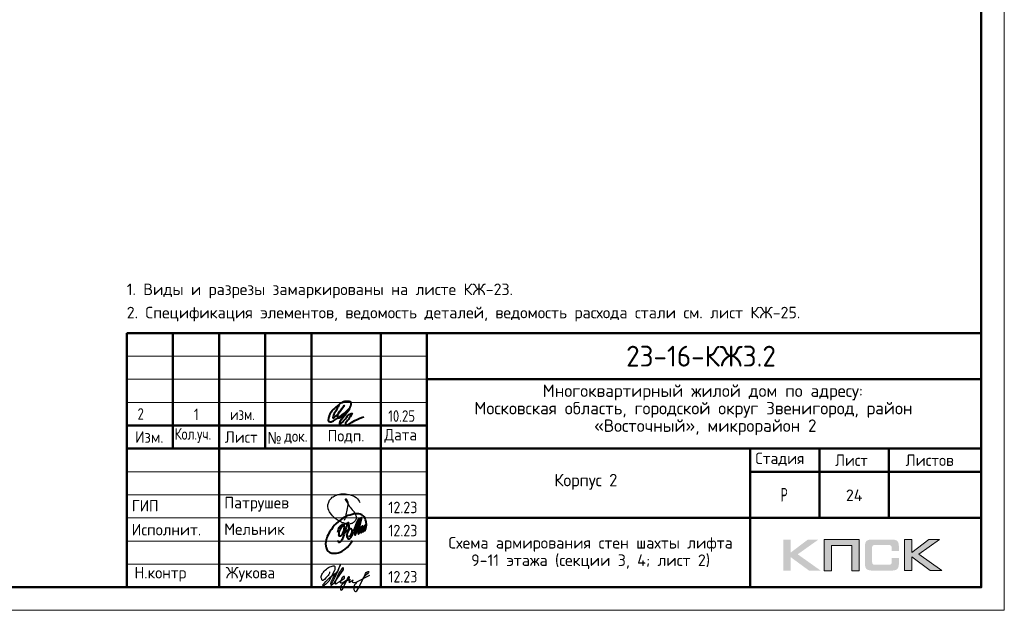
# Model space of a CAD drawing. Header units: millimetres. Extents: x -49773 to 2322955, y -3321 to 58485.
# Tile 304 of 580: x 1218877 to 1240195, y -3115 to 9669. Entities that reach past the tile are written whole.
import ezdxf

# ---------------------------------------------------------------- set-up
doc = ezdxf.new("R2010")
doc.units = ezdxf.units.MM
for name, color, linetype, lineweight in [('Standard', 7, 'Continuous', 25), ('Основная', 7, 'Continuous', 40), ('Стена наружная_ Сайдинг', 7, 'Continuous', 35)]:
    doc.layers.add(name, color=color, linetype=linetype, lineweight=lineweight)
doc.styles.add('GOST 2.304-81', font='txt')
doc.styles.add('ISOCPEUR', font='txt')
doc.styles.add('Segoe UI Symbol', font='txt')

# ---------------------------------------------------------------- blocks, each defined once
blk = doc.blocks.new('яяя')
at = {"lineweight": 30}
for points in [[(345424, 110432), (345425, 110410), (345424, 110397), (345417, 110379), (345406, 110350), (345390, 110319), (345357, 110275), (345310, 110221), (345265, 110176), (345198, 110110), (345161, 110077), (345133, 110066), (345116, 110066), (345102, 110075), (345090, 110091), (345082, 110115), (345074, 110146), (345066, 110182), (345064, 110206), (345067, 110234), (345077, 110278), (345095, 110320), (345114, 110361), (345134, 110395), (345159, 110428), (345195, 110469), (345228, 110506), (345284, 110560), (345331, 110595), (345379, 110625), (345435, 110648), (345486, 110670), (345532, 110686), (345573, 110696), (345605, 110698), (345621, 110695), (345635, 110687), (345648, 110671), (345656, 110649), (345659, 110625), (345659, 110583), (345656, 110553), (345647, 110523), (345635, 110489), (345387, 110033), (345349, 109985), (345311, 109948), (345247, 109889), (345209, 109858), (345192, 109844), (345180, 109837), (345157, 109833), (345150, 109835), (345140, 109842), (345135, 109856), (345138, 109881), (345148, 109892), (345183, 109930), (345267, 110024), (345343, 110105), (345455, 110213), (345617, 110343), (345775, 110456), (345811, 110526), (345838, 110607), (345890, 110740), (345902, 110771), (345698, 110295), (345672, 110226), (345626, 110132), (345572, 110032), (345518, 109953), (345481, 109918), (345497, 110001), (345567, 110147), (345655, 110301), (345760, 110442)], [(345481, 109918), (345476, 109896), (345475, 109874), (345485, 109861), (345506, 109866), (345539, 109891), (345632, 109983), (345968, 110450), (346022, 110527), (346029, 110560), (346027, 110579), (346026, 110590), (346010, 110605), (345993, 110609), (345975, 110601), (345962, 110584), (345954, 110562), (345857, 110421), (345783, 110292), (345741, 110183), (345701, 110079), (345665, 109985), (345660, 109952), (345666, 109929), (345669, 109915), (345682, 109910), (345702, 109914), (345735, 109941), (345846, 110007), (346065, 110160), (346075, 110193), (346070, 110217), (346066, 110236), (346052, 110241), (346030, 110241), (346007, 110228), (345978, 110203), (345960, 110164), (345892, 110010), (345895, 109986), (345904, 109966), (345925, 109964), (345969, 109968), (346045, 110000), (346218, 110114), (346261, 110154), (346280, 110184), (346282, 110210), (346278, 110225), (346263, 110229), (346241, 110222), (346220, 110198), (346162, 110049), (345989, 109904), (345932, 109849), (345906, 109805), (345891, 109739), (345890, 109690), (345899, 109652), (345924, 109647), (345956, 109655), (345980, 109674), (346058, 109838), (346158, 110046), (346261, 110098), (346314, 110120), (346292, 110079), (346269, 110036), (346261, 110008), (346267, 109998), (346293, 109998), (346363, 110039), (346445, 110095), (346421, 110068), (346414, 110040), (346407, 110011), (346416, 109990), (346466, 109972), (346509, 109977), (346574, 109984), (347172, 110293)], [(346586, 109971), (346543, 109917), (346509, 109873), (346489, 109825), (346475, 109767), (346472, 109710), (346478, 109675), (346485, 109641), (346501, 109621), (346517, 109602), (346542, 109589), (346568, 109592), (346605, 109620), (346680, 109731), (346736, 109842), (346865, 110115), (346962, 110290), (346969, 110318), (346979, 110360), (347013, 110403), (347056, 110434), (347091, 110450), (347109, 110450), (347121, 110434), (347115, 110405), (347072, 110355), (347012, 110307), (346924, 110222)]]:
    blk.add_lwpolyline(points, dxfattribs=at)
blk = doc.blocks.new('Из_буфера32210')
at = {"color": 7, "lineweight": 25}
blk.add_lwpolyline([(357, 84), (386, 160), (399, 213), (405, 239), (412, 268), (420, 299), (427, 339), (434, 380), (437, 414), (438, 442), (436, 466), (430, 489), (425, 504), (417, 519), (409, 531), (405, 535), (403, 536), (400, 539), (394, 541), (387, 543), (383, 542), (379, 539), (377, 534), (377, 528), (379, 523), (438, 428), (470, 382), (484, 365), (504, 341), (528, 310), (551, 280), (562, 264), (575, 247), (582, 235), (589, 220), (599, 198), (606, 184), (610, 167), (611, 155), (612, 143), (611, 127), (609, 116), (603, 96), (596, 82), (588, 69), (579, 56), (563, 43), (551, 34), (539, 25), (524, 16), (511, 10), (494, 5), (481, 3), (456, 0), (432, 1), (415, 3), (396, 6), (375, 11), (355, 19), (336, 24), (310, 31), (293, 39), (269, 53), (243, 69), (223, 80), (202, 93), (180, 109), (152, 128), (126, 152), (98, 182), (77, 211), (52, 241), (32, 266), (20, 293), (8, 329), (3, 348), (1, 373), (0, 393), (1, 417), (6, 440), (13, 454), (20, 476), (26, 497), (38, 517), (47, 529), (60, 548), (75, 563), (95, 581), (115, 593), (135, 606), (161, 618), (187, 628), (213, 638), (251, 647), (282, 653), (319, 655), (353, 655), (384, 652), (418, 648), (460, 641), (503, 628), (544, 611), (579, 594), (611, 573), (639, 545), (666, 515), (679, 496), (694, 471)], dxfattribs=at)
blk = doc.blocks.new('Из_буфера5543')
at = {"layer": 'Основная'}
for points in [[(762, 497), (761, 475), (762, 458), (767, 452), (778, 451), (786, 456), (792, 470), (796, 479), (799, 485), (802, 495), (805, 507), (808, 516), (812, 533), (814, 535), (801, 505), (800, 490), (800, 477), (805, 470), (820, 476), (824, 483), (826, 494), (829, 504), (833, 526), (835, 530), (842, 548), (846, 564), (852, 580), (855, 593), (859, 605), (862, 610), (866, 617), (856, 574), (856, 555), (851, 540), (848, 519), (849, 504), (848, 495), (853, 493), (861, 496), (863, 501), (868, 518), (873, 541), (876, 550), (880, 574), (883, 591), (886, 612), (881, 686), (874, 707), (870, 726), (859, 756), (851, 767), (838, 790), (819, 809), (794, 828), (785, 830), (763, 839), (748, 848), (721, 853), (704, 855), (666, 856), (639, 856), (599, 849), (579, 842), (535, 829), (485, 816), (420, 783), (378, 759), (341, 732), (282, 688), (227, 640), (195, 610), (157, 566), (127, 518), (88, 464), (57, 403), (39, 361), (27, 325), (16, 296), (6, 253), (0, 203), (7, 156), (13, 124), (29, 84), (60, 48), (75, 35), (98, 20), (138, 4), (165, 0), (237, 4), (277, 13), (317, 25), (365, 46), (428, 93), (474, 130), (516, 180), (554, 236), (582, 281)], [(265, 457), (281, 514), (299, 558), (312, 579), (332, 604), (345, 612), (360, 622), (376, 623), (382, 623), (387, 620), (391, 616), (396, 603), (399, 595), (402, 580), (403, 561), (401, 532), (394, 489), (386, 464), (379, 450), (372, 431), (365, 419), (358, 406), (348, 395), (338, 381), (328, 373), (313, 368), (304, 368), (296, 375), (294, 382), (290, 395), (293, 410), (293, 423), (297, 453), (305, 480), (308, 489), (320, 515), (328, 532), (344, 563), (361, 581), (377, 600), (395, 620), (414, 636), (448, 646), (472, 651), (482, 649), (493, 639), (502, 619), (507, 608), (508, 574), (505, 541), (499, 519), (483, 494), (469, 476), (459, 470), (443, 469), (439, 469)], [(503, 678), (478, 638), (464, 604), (452, 565), (440, 538), (428, 496), (422, 475), (417, 459), (413, 438), (402, 411), (395, 387), (383, 357), (378, 335), (370, 322), (367, 317), (359, 302), (348, 280), (336, 260), (324, 251), (310, 240), (299, 237), (292, 237), (288, 239), (281, 248), (278, 254), (278, 272), (276, 276), (276, 280)], [(496, 377), (509, 373), (536, 381), (548, 392), (559, 405), (565, 424), (573, 446), (576, 461), (579, 481), (579, 496), (575, 512), (567, 526), (551, 531), (538, 533), (529, 527), (518, 519), (505, 506), (501, 498), (495, 491), (490, 482), (482, 466), (479, 458), (472, 435), (468, 429), (464, 416), (460, 401), (461, 392), (462, 373), (465, 356), (469, 345), (477, 337), (483, 324), (496, 316), (511, 315), (524, 318), (535, 326), (547, 340), (554, 347), (566, 364), (572, 374), (579, 385), (593, 419), (599, 436), (606, 452), (616, 479), (623, 504), (629, 521), (635, 533), (637, 542), (643, 556), (644, 557), (652, 576), (658, 592), (688, 673), (724, 750), (651, 489), (636, 412), (636, 406), (639, 402), (645, 401), (649, 402), (651, 406), (655, 416), (660, 420), (661, 427), (665, 436), (668, 446), (753, 720), (780, 779), (715, 511), (710, 476), (706, 424), (712, 420), (718, 419), (725, 426), (729, 430), (733, 436), (737, 445), (741, 458), (745, 471), (747, 484), (749, 488), (761, 511), (768, 534), (772, 548), (776, 561), (781, 570), (788, 582), (792, 587), (802, 594), (804, 592), (807, 589), (807, 579), (807, 575), (804, 562), (805, 556), (800, 541), (793, 526), (784, 512), (774, 498), (767, 491), (762, 486), (760, 488), (763, 507), (764, 513), (767, 525), (769, 537), (771, 545)]]:
    blk.add_lwpolyline(points, dxfattribs=at)

msp = doc.modelspace()

# ---------------------------------------------------------------- hatches: boundary and pattern name
h = msp.add_hatch(color=256)
h.paths.add_polyline_path([(1236167.5, -1586.2), (1235940, -1586.2), (1235568, -1866.3), (1235568, -1586.2), (1235410.3, -1586.2), (1235410.3, -2258.4), (1235568, -2258.4), (1235568, -1963.1), (1235970.4, -2258.4), (1236222.1, -2258.4), (1235721.5, -1902.9)])
h.paths.add_polyline_path([(1236450.3, -1712.8), (1236895.6, -1712.8), (1236895.6, -2258.4), (1237051.9, -2258.4), (1237051.9, -1586.2), (1236885.3, -1586.2), (1236294, -1586.2), (1236294, -1745.3), (1236294, -2258.4), (1236450.3, -2258.4)])
h.paths.add_polyline_path([(1238190.1, -1582.8), (1238032.4, -1582.8), (1238032.4, -2255.6), (1238190.1, -2255.6), (1238190.1, -1959.6), (1238592.5, -2255.6), (1238844.2, -2255.6), (1238343.6, -1899.5), (1238789.6, -1582.8), (1238562.8, -1582.8), (1238190.1, -1862.8)])
msp.add_hatch(color=256).paths.add_polyline_path([(1237901, -1657.5), (1237899, -1649.9), (1237896.2, -1643.6), (1237892.7, -1637.4), (1237889.3, -1631.2), (1237885.8, -1626.3), (1237881.7, -1621.5), (1237877.5, -1616.7), (1237873.4, -1612.5), (1237867.8, -1609.1), (1237862.3, -1604.9), (1237856.1, -1601.5), (1237849.2, -1598.7), (1237842.3, -1595.9), (1237834.6, -1593.2), (1237827, -1591.1), (1237809.1, -1587.6), (1237789.7, -1584.9), (1237768.3, -1583.5), (1237744.8, -1582.8), (1237343.7, -1582.8), (1237320.2, -1583.5), (1237299.4, -1584.9), (1237279.4, -1587.6), (1237262.1, -1591.1), (1237253.8, -1593.8), (1237246.2, -1595.9), (1237239.3, -1598.7), (1237233.1, -1602.1), (1237226.8, -1604.9), (1237220.6, -1609.1), (1237215.8, -1612.5), (1237210.9, -1616.7), (1237206.8, -1621.5), (1237203.3, -1626.3), (1237199.2, -1631.2), (1237195.7, -1637.4), (1237193, -1643.6), (1237190.2, -1650.6), (1237187.4, -1657.5), (1237185.4, -1665.1), (1237181.9, -1681.7), (1237179.1, -1699.6), (1237177.1, -1719.7), (1237177.1, -1741.8), (1237177.1, -2095.9), (1237177.1, -2118), (1237179.1, -2138), (1237181.9, -2156.7), (1237185.4, -2173.3), (1237187.4, -2180.9), (1237190.2, -2187.8), (1237193, -2194.7), (1237195.7, -2201), (1237199.2, -2206.5), (1237203.3, -2212), (1237206.8, -2216.9), (1237210.9, -2221.7), (1237215.8, -2225.9), (1237221.3, -2229.3), (1237226.8, -2232.8), (1237233.1, -2236.2), (1237239.3, -2239.7), (1237246.9, -2241.8), (1237253.8, -2244.5), (1237262.1, -2246.6), (1237279.4, -2250.7), (1237299.4, -2252.8), (1237320.9, -2254.9), (1237343.7, -2255.6), (1237744.8, -2255.6), (1237768.3, -2254.9), (1237789.7, -2253.5), (1237809.1, -2250.7), (1237826.3, -2247.3), (1237834.6, -2244.5), (1237842.3, -2242.5), (1237849.2, -2239.7), (1237856.1, -2236.2), (1237862.3, -2233.5), (1237867.8, -2229.3), (1237873.4, -2225.9), (1237877.5, -2221.7), (1237881.7, -2217.6), (1237885.8, -2212), (1237889.3, -2207.2), (1237892.7, -2201), (1237896.2, -2194.7), (1237899, -2188.5), (1237901, -2180.9), (1237903.8, -2173.3), (1237907.2, -2156.7), (1237910, -2138.7), (1237911.4, -2118), (1237912.1, -2095.9), (1237912.1, -1984.5), (1237755.1, -1984.5), (1237755.1, -2075.1), (1237755.1, -2081.3), (1237754.4, -2087.6), (1237753.1, -2093.1), (1237751.7, -2098.6), (1237749.6, -2103.5), (1237747.5, -2107.6), (1237744.8, -2111.8), (1237741.3, -2115.2), (1237737.8, -2118.7), (1237733.7, -2121.4), (1237728.8, -2123.5), (1237724, -2125.6), (1237719.2, -2127), (1237712.9, -2127.7), (1237706.7, -2128.4), (1237700.5, -2129), (1237376.9, -2129), (1237371.4, -2128.4), (1237366.5, -2127.7), (1237362.4, -2125.6), (1237358.2, -2123.5), (1237354.1, -2120.8), (1237350.6, -2118), (1237347.2, -2114.5), (1237344.4, -2110.4), (1237341.6, -2106.2), (1237339.6, -2102.1), (1237337.5, -2097.2), (1237336.1, -2092.4), (1237334, -2082.7), (1237333.3, -2073), (1237333.3, -1750.1), (1237333.3, -1744.6), (1237334, -1739.1), (1237335.4, -1734.2), (1237336.8, -1729.4), (1237338.2, -1725.2), (1237340.2, -1721.8), (1237343, -1718.3), (1237345.8, -1714.9), (1237349.2, -1712.1), (1237352.7, -1709.3), (1237356.8, -1707.3), (1237361, -1705.9), (1237365.8, -1704.5), (1237370.7, -1703.8), (1237376.2, -1703.1), (1237381.7, -1703.1), (1237700.5, -1703.1), (1237706.7, -1703.1), (1237712.9, -1703.8), (1237718.5, -1705.2), (1237723.3, -1706.6), (1237728.2, -1708.6), (1237733, -1710.7), (1237737.1, -1714.2), (1237740.6, -1716.9), (1237744.1, -1721.1), (1237746.8, -1725.2), (1237749.6, -1729.4), (1237751.7, -1734.2), (1237753.1, -1739.1), (1237754.4, -1744.6), (1237755.1, -1750.8), (1237755.1, -1757), (1237755.1, -1831), (1237912.1, -1831), (1237912.1, -1741.8), (1237911.4, -1719.7), (1237910, -1699.6), (1237907.2, -1681.7), (1237903.1, -1665.1)])

# ---------------------------------------------------------------- linework, layer by layer
at = {"lineweight": 0}
for points in [[(1236450.3, -2258.4), (1236450.3, -1712.8), (1236895.6, -1712.8), (1236895.6, -2258.4), (1237051.9, -2258.4), (1237051.9, -1586.2), (1236885.3, -1586.2), (1236294, -1586.2), (1236294, -1745.3), (1236294, -2258.4), (1236450.3, -2258.4)], [(1238032.4, -2255.6), (1238032.4, -1582.8), (1238190.1, -1582.8), (1238190.1, -1862.8), (1238562.8, -1582.8), (1238789.6, -1582.8), (1238343.6, -1899.5), (1238844.2, -2255.6), (1238592.5, -2255.6), (1238190.1, -1959.6), (1238190.1, -2255.6), (1238032.4, -2255.6)]]:
    msp.add_lwpolyline(points, close=True, dxfattribs=at)
at = {"layer": 'Standard', "color": 7, "linetype": 'Continuous', "lineweight": 13, "transparency": 33554687}
msp.add_lwpolyline([(1198194.6, -3115.3), (1240194.6, -3115.3), (1240194.6, 56284.7), (1198194.6, 56284.7), (1198194.6, -3115.3)], close=True, dxfattribs=at)
at = {"layer": 'Standard', "color": 7, "linetype": 'Continuous', "lineweight": 50, "transparency": 33554687}
msp.add_lwpolyline([(1200194.6, 55784.7), (1239694.6, 55784.7), (1239694.6, -2615.3), (1200194.6, -2615.3), (1200194.6, 55784.7)], close=True, dxfattribs=at)
at = {"layer": 'Основная', "color": 7, "ltscale": 100}
msp.add_spline([(1225787.3, 1322.3), (1225718, 1195.9), (1225660.9, 1074), (1225660.9, 1046), (1225695.6, 1063.9), (1225792.9, 1169), (1225904.7, 1316.7), (1225824.2, 1212.6), (1225761.6, 1117.6), (1225769.4, 1056.1), (1225828.7, 1061.7), (1225907, 1127.6), (1225998.7, 1236.1), (1226050.1, 1340.1), (1226043.4, 1388.2), (1225959.1, 1404.5), (1225884.6, 1393.8), (1225754.9, 1308.8), (1225637.4, 1199.2), (1225580.4, 1101.9), (1225559.2, 1029.2), (1225560.3, 982.3), (1225600.5, 964.4), (1225668.8, 987.8), (1225856.7, 1113.1), (1226011, 1240.6), (1225855.3, 1029.7), (1225799.7, 932.4), (1225799.6, 914), (1225833.2, 930.8), (1225927.1, 1028.1), (1226052.4, 1143.3), (1226071.4, 1147.8), (1226053.5, 1105.3), (1225976.4, 993.4), (1225929.4, 906.2), (1225936.1, 887.2), (1225971.9, 896.1), (1226135.1, 995.7), (1226329.7, 1074)], degree=3, dxfattribs=at)
at = {"layer": 'Стена наружная_ Сайдинг', "color": 7, "linetype": 'Continuous', "lineweight": 50, "transparency": 33554687}
for p, q in [((1221194.5, 2884.7), (1239694.6, 2884.7)), ((1221194.5, -2615.3), (1221194.5, 2884.7)), ((1225194.5, -2615.3), (1225194.5, 2884.7)), ((1239694.6, 2884.7), (1239694.6, -2615.3)), ((1227694.5, 1884.7), (1239694.6, 1884.7)), ((1227694.5, 884.7), (1221194.5, 884.7)), ((1221194.5, 384.7), (1227694.5, 384.7)), ((1227694.5, 384.7), (1239694.6, 384.7)), ((1234694.5, -115.3), (1239694.6, -115.3)), ((1227694.5, -1115.3), (1239694.6, -1115.3)), ((1221194.5, -2615.3), (1239694.6, -2615.3))]:
    msp.add_line(p, q, dxfattribs=at)
at = {"layer": 'Стена наружная_ Сайдинг', "color": 7, "linetype": 'Continuous', "lineweight": 13, "transparency": 33554687}
for p, q in [((1221194.5, 2384.7), (1227694.5, 2384.7)), ((1221194.5, 1884.7), (1227694.5, 1884.7)), ((1221194.5, 1384.7), (1227694.5, 1384.7)), ((1221194.5, -115.3), (1227694.5, -115.3)), ((1221194.5, -615.3), (1227694.5, -615.3)), ((1221194.5, -1115.3), (1227694.5, -1115.3)), ((1221194.5, -1615.3), (1227694.5, -1615.3)), ((1221194.5, -2115.3), (1227694.5, -2115.3))]:
    msp.add_line(p, q, dxfattribs=at)
at = {"layer": 'Стена наружная_ Сайдинг', "color": 7, "linetype": 'Continuous', "lineweight": 50, "transparency": 33554687}
for points in [[(1222194.5, 2884.7), (1222194.5, 1634.7), (1222194.5, 384.7)], [(1223194.5, 2884.7), (1223194.5, 134.7), (1223194.5, -2615.3)], [(1224194.5, 2884.7), (1224194.5, 1634.7), (1224194.5, 384.7)], [(1226694.5, 2884.7), (1226694.5, 134.7), (1226694.5, -2615.3)], [(1227694.5, 2884.7), (1227694.5, 134.7), (1227694.5, -2615.3)], [(1234694.5, -2615.3), (1234694.5, -1115.3), (1234694.5, 384.7)], [(1236194.6, -1115.3), (1236194.6, -365.3), (1236194.6, 384.7)], [(1237694.6, 384.7), (1237694.6, -365.3), (1237694.6, -1115.3)]]:
    msp.add_lwpolyline(points, dxfattribs=at)

# ---------------------------------------------------------------- block references
at = {"color": 1, "ltscale": 100}
msp.add_blockref('Из_буфера32210', (1225549.6, -1249.4), dxfattribs=at)
at = {"color": 2, "lineweight": 60, "xscale": 0.5, "yscale": 0.5, "zscale": 0.5}
msp.add_blockref('яяя', (1052873.8, -57501.7), dxfattribs=at)
at = {"layer": 'Основная'}
msp.add_blockref('Из_буфера5543', (1225497, -1882.1), dxfattribs=at)

# ---------------------------------------------------------------- texts
at = {"layer": 'Standard', "color": 7, "linetype": 'Continuous', "lineweight": 18, "transparency": 33554687, "insert": (1221194.5, 3957), "char_height": 250, "width": 14816.875, "attachment_point": 1, "line_spacing_factor": 1.204819}
msp.add_mtext('\\A1;{\\fISOCPEUR|i0|b0;\\H250.000000;\\W1.000000;\\C7;1. Виды и разрезы замаркированы на листе КЖ-23.}\\P{\\fISOCPEUR|i0|b0;\\H250.000000;\\W1.000000;\\C7;2. Спецификация элементов, ведомость деталей, ведомость расхода стали см. лист КЖ-25.}\\P', dxfattribs=at)
at = {"layer": 'Standard', "color": 7, "linetype": 'Continuous', "lineweight": 50, "transparency": 33554687, "insert": (1232007, 2159.7), "char_height": 450, "width": 3586.382, "attachment_point": 7, "style": 'ISOCPEUR'}
msp.add_mtext('\\W0.95;23-16-КЖ3.2', dxfattribs=at)
at = {"layer": 'Standard', "color": 7, "linetype": 'Continuous', "lineweight": 25, "transparency": 33554687}
for s, insert, char_height, width, attachment_point, style in [('\\W0.99;Многоквартирный жилой дом по адресу: ', (1230198, 1429.7), 270, 7123.089, 7, 'ISOCPEUR'), ('\\W0.99;Московская область, городской округ Звенигород, район ', (1228719.8, 1051.7), 270, 10078.117, 7, 'ISOCPEUR'), ('10.25', (1226855, 964.7), 250, 693.365, 7, 'GOST 2.304-81'), ('\\W0.99;«Восточный», микрорайон 2', (1231311.8, 673.7), 270, 4896.236, 7, 'ISOCPEUR'), ('2', (1221496.6, 1259.5), 250, 283.333, 2, 'GOST 2.304-81'), ('1', (1222701.1, 1250.6), 250, 283.333, 2, 'GOST 2.304-81'), ('изм.', (1223701.1, 1250.6), 250, 283.333, 2, 'GOST 2.304-81'), ('\\W0.93;Изм.', (1221375.7, 509.5), 250, 752.897, 7, 'ISOCPEUR'), ('\\W0.79;Кол.уч.', (1222231.2, 509.5), 250, 973.657, 7, 'ISOCPEUR'), ('\\W0.94;Лист', (1223319.5, 509.5), 250, 866.919, 7, 'ISOCPEUR'), ('\\W0.91;№', (1224240, 492.1), 250, 477.949, 7, 'Segoe UI Symbol'), ('\\W0.84;док.', (1224604.2, 492.1), 250, 649.802, 7, 'ISOCPEUR'), ('\\W0.94;Подп.', (1225544.5, 499.1), 250, 916.954, 7, 'ISOCPEUR'), ('\\W0.94;Дата', (1226771.7, 509.5), 250, 967.736, 7, 'ISOCPEUR'), ('\\W0.96;Стадия', (1234804.6, 9.5), 250, 1243.904, 7, 'ISOCPEUR'), ('\\W0.94;Лист', (1236532.2, 9.5), 250, 866.919, 7, 'ISOCPEUR'), ('\\W0.96;Листов', (1238058.2, 9.5), 250, 1218.997, 7, 'ISOCPEUR'), ('\\W0.96;Корпус 2', (1230452, -505.3), 270, 1614.451, 7, 'ISOCPEUR'), ('\\W0.62;Р', (1235352.2, -765.3), 300, 276.791, 7, 'ISOCPEUR'), ('\\W0.92;ГИП', (1221305.2, -977.8), 250, 689.612, 7, 'ISOCPEUR'), ('\\W0.97;Патрушев', (1223305.4, -977.8), 250, 1670.192, 7, 'ISOCPEUR'), ('\\W0.88;12.23', (1226857.6, -1014), 250, 834.251, 7, 'ISOCPEUR'), ('\\W0.97;Исполнит.', (1221299.6, -1493.5), 250, 1645.076, 7, 'ISOCPEUR'), ('\\W0.96;Мельник', (1223305.4, -1483.9), 250, 1394.321, 7, 'ISOCPEUR'), ('\\W0.88;12.23', (1226857.6, -1514), 250, 834.251, 7, 'ISOCPEUR'), ('\\W0.96;Н.контр', (1221362.1, -2493.5), 250, 1319.134, 7, 'ISOCPEUR'), ('\\W0.96;Жукова', (1223337, -2493.5), 250, 1269.071, 7, 'ISOCPEUR'), ('\\W0.88;12.23', (1226857.6, -2514), 250, 834.251, 7, 'ISOCPEUR')]:
    msp.add_mtext(s, dxfattribs=dict(at, insert=insert, char_height=char_height, width=width, attachment_point=attachment_point, style=style))
at = {"layer": 'Standard', "color": 7, "linetype": 'Continuous', "lineweight": 13, "transparency": 33554687, "insert": (1236944.6, -625.2), "char_height": 250, "width": 485.294, "attachment_point": 5, "style": 'ISOCPEUR'}
msp.add_mtext('\\A1;{\\fISOCPEUR|i0|b0;\\H250.000000;\\W1.000000;\\C7;24}\\P', dxfattribs=at)
at = {"layer": 'Standard', "color": 7, "linetype": 'Continuous', "lineweight": 25, "transparency": 33554687, "insert": (1231237.8, -1528.9), "char_height": 250, "width": 6366.875, "attachment_point": 2, "line_spacing_factor": 0.903614}
msp.add_mtext('\\A1;{\\fISOCPEUR|i0|b0;\\H250.000000;\\W1.000000;\\C7;Схема армирования стен шахты лифта}\\P{\\fISOCPEUR|i0|b0;\\H250.000000;\\W1.000000;\\C7;9-11 этажа (секции 3, 4; лист 2)}\\P', dxfattribs=at)

doc.saveas('drawing.dxf')
